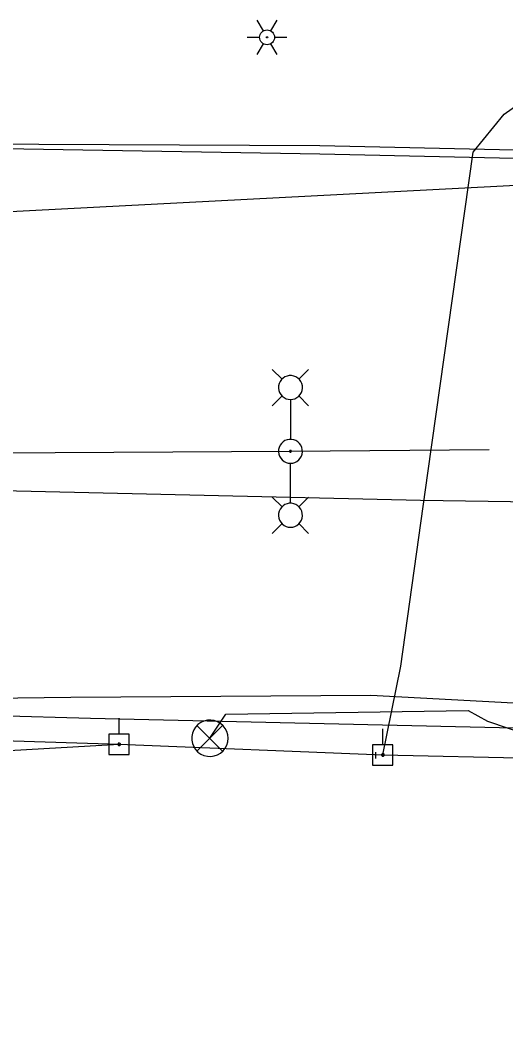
# Model space of a CAD drawing. Extents: x 596028 to 606371, y 330010 to 403088.
# Drawn here: x 602278.7 to 602366.9, y 366030.4 to 366212.8 of the extents above; entities that cross this region are included whole.
import ezdxf

# ---------------------------------------------------------------- set-up
doc = ezdxf.new("R2010")
doc.units = 0
for name, color, linetype in [('E_FTMS_Conduit', 7, 'Continuous'), ('E_LTG', 7, 'Continuous'), ('E_LTG_CID', 7, 'Continuous'), ('E_SIG', 7, 'Continuous'), ('E_SIG_Conduit', 7, 'Continuous'), ('E_UTL_E_UG', 7, 'Continuous'), ('E_UTL_EPowerPole', 7, 'Continuous'), ('E_UTL_G_UG', 7, 'Continuous'), ('E_UTL_Overhead', 7, 'Continuous'), ('E_UTL_SAN_UG', 7, 'Continuous'), ('E_UTL_T_UG', 7, 'Continuous')]:
    doc.layers.add(name, color=color, linetype=linetype)

# ---------------------------------------------------------------- blocks, each defined once
blk = doc.blocks.new('LPOL')
at = {"layer": 'E_LTG'}
for p, q in [((-2.29, 3.96), (-6.1, 10.56)), ((2.29, 3.96), (6.1, 10.56)), ((-12.19, 0), (-4.57, 0)), ((4.57, 0), (12.19, 0)), ((-6.1, -10.56), (-2.29, -3.96)), ((6.1, -10.56), (2.29, -3.96))]:
    blk.add_line(p, q, dxfattribs=at)
for radius in [4.57, 4.57, 4.57, 0.381]:
    blk.add_circle((0, 0), radius, dxfattribs=at)

msp = doc.modelspace()

# ---------------------------------------------------------------- linework, layer by layer
at = {"layer": 'E_FTMS_Conduit'}
msp.add_lwpolyline([(602313.18, 366082.54), (602316.09, 366086.93), (602360.02, 366087.6), (602363.54, 366085.64), (602385.67, 366078.17), (602385.76, 366078.1), (602396.4, 366068.5)], dxfattribs=at)
at = {"layer": 'E_LTG'}
for points in [[(602326.27, 366147.68), (602324.49, 366149.45)], [(602329.31, 366147.68), (602331.09, 366149.45)], [(602327.79, 366143.98), (602328.2, 366144.02), (602328.6, 366144.13), (602328.97, 366144.32), (602329.29, 366144.58), (602329.56, 366144.89), (602329.77, 366145.25), (602329.91, 366145.64), (602329.96, 366146.05), (602329.95, 366146.46), (602329.85, 366146.86), (602329.68, 366147.24), (602329.44, 366147.58), (602329.14, 366147.86), (602328.79, 366148.09), (602328.4, 366148.24), (602328, 366148.32), (602327.58, 366148.32), (602327.18, 366148.24), (602326.79, 366148.09), (602326.45, 366147.86), (602326.15, 366147.58), (602325.91, 366147.24), (602325.74, 366146.86), (602325.64, 366146.46), (602325.62, 366146.05), (602325.68, 366145.64), (602325.81, 366145.25), (602326.02, 366144.89), (602326.29, 366144.58), (602326.62, 366144.32), (602326.98, 366144.13), (602327.38, 366144.02), (602327.79, 366143.98)], [(602326.27, 366144.63), (602324.49, 366142.85)], [(602327.79, 366143.94), (602327.79, 366136.76)], [(602329.31, 366144.63), (602331.09, 366142.85)], [(602327.79, 366132.41), (602328.2, 366132.45), (602328.6, 366132.57), (602328.97, 366132.76), (602329.29, 366133.01), (602329.56, 366133.32), (602329.77, 366133.68), (602329.91, 366134.07), (602329.96, 366134.48), (602329.94, 366134.9), (602329.85, 366135.3), (602329.68, 366135.67), (602329.44, 366136.01), (602329.14, 366136.3), (602328.79, 366136.52), (602328.4, 366136.67), (602328, 366136.75), (602327.58, 366136.75), (602327.18, 366136.67), (602326.79, 366136.52), (602326.45, 366136.3), (602326.15, 366136.01), (602325.91, 366135.67), (602325.74, 366135.3), (602325.64, 366134.9), (602325.62, 366134.48), (602325.68, 366134.07), (602325.81, 366133.68), (602326.02, 366133.32), (602326.29, 366133.01), (602326.62, 366132.76), (602326.98, 366132.57), (602327.38, 366132.45), (602327.79, 366132.41)], [(602327.79, 366134.42), (602327.82, 366134.42), (602327.85, 366134.43), (602327.88, 366134.45), (602327.91, 366134.47), (602327.93, 366134.49), (602327.94, 366134.52), (602327.95, 366134.55), (602327.96, 366134.58), (602327.96, 366134.61), (602327.95, 366134.64), (602327.94, 366134.67), (602327.92, 366134.7), (602327.89, 366134.72), (602327.87, 366134.73), (602327.84, 366134.75), (602327.81, 366134.75), (602327.78, 366134.75), (602327.74, 366134.75), (602327.72, 366134.73), (602327.69, 366134.72), (602327.67, 366134.7), (602327.65, 366134.67), (602327.63, 366134.64), (602327.63, 366134.61), (602327.63, 366134.58), (602327.63, 366134.55), (602327.64, 366134.52), (602327.66, 366134.49), (602327.68, 366134.47), (602327.7, 366134.45), (602327.73, 366134.43), (602327.76, 366134.42), (602327.79, 366134.42)], [(602327.79, 366125.2), (602327.79, 366132.37)], [(602326.27, 366124.51), (602324.49, 366126.28)], [(602327.79, 366120.81), (602328.2, 366120.85), (602328.6, 366120.96), (602328.97, 366121.15), (602329.29, 366121.41), (602329.56, 366121.72), (602329.77, 366122.08), (602329.91, 366122.47), (602329.96, 366122.88), (602329.94, 366123.29), (602329.85, 366123.7), (602329.68, 366124.07), (602329.44, 366124.41), (602329.14, 366124.69), (602328.79, 366124.92), (602328.4, 366125.07), (602328, 366125.15), (602327.58, 366125.15), (602327.18, 366125.07), (602326.79, 366124.92), (602326.45, 366124.69), (602326.15, 366124.41), (602325.91, 366124.07), (602325.74, 366123.7), (602325.64, 366123.29), (602325.62, 366122.88), (602325.68, 366122.47), (602325.81, 366122.08), (602326.02, 366121.72), (602326.29, 366121.41), (602326.62, 366121.15), (602326.98, 366120.96), (602327.38, 366120.85), (602327.79, 366120.81)], [(602329.32, 366124.51), (602331.09, 366126.28)], [(602326.27, 366121.46), (602324.49, 366119.68)], [(602329.32, 366121.46), (602331.09, 366119.68)]]:
    msp.add_lwpolyline(points, dxfattribs=at)
at = {"layer": 'E_LTG_CID'}
for points in [[(602243.83, 366190.49), (602333.14, 366190.04), (602401.04, 366188.55)], [(602188.86, 366133.84), (602327.79, 366134.59)], [(602327.79, 366134.59), (602363.85, 366134.9)]]:
    msp.add_lwpolyline(points, dxfattribs=at)
at = {"layer": 'E_SIG'}
for points in [[(602316.48, 366082.54), (602316.42, 366083.16), (602316.24, 366083.76), (602315.95, 366084.32), (602315.56, 366084.82), (602315.09, 366085.23), (602314.55, 366085.54), (602313.95, 366085.75), (602313.33, 366085.83), (602312.71, 366085.8), (602312.1, 366085.66), (602311.53, 366085.4), (602311.01, 366085.03), (602310.58, 366084.58), (602310.24, 366084.05), (602310.01, 366083.47), (602309.89, 366082.85), (602309.89, 366082.22), (602310.01, 366081.61), (602310.24, 366081.03), (602310.58, 366080.5), (602311.01, 366080.04), (602311.53, 366079.68), (602312.1, 366079.42), (602312.71, 366079.27), (602313.33, 366079.24), (602313.95, 366079.33), (602314.55, 366079.54), (602315.09, 366079.85), (602315.56, 366080.26), (602315.95, 366080.75), (602316.24, 366081.31), (602316.42, 366081.91), (602316.48, 366082.54)], [(602315.44, 366084.87), (602310.83, 366080.22)], [(602310.83, 366084.83), (602315.48, 366080.17)]]:
    msp.add_lwpolyline(points, dxfattribs=at)
at = {"layer": 'E_SIG_Conduit'}
for points in [[(602265.05, 366189.67), (602333.12, 366188.54), (602401, 366187.05)], [(602202.06, 366085.38), (602220.44, 366089.12), (602287.94, 366089.97), (602342.35, 366090.38), (602377.27, 366088.49), (602407.21, 366085.59)]]:
    msp.add_lwpolyline(points, dxfattribs=at)
at = {"layer": 'E_UTL_E_UG'}
for points in [[(602344.56, 366079.52), (602347.8, 366095.6), (602352.69, 366130.6), (602360.93, 366188.85), (602366.58, 366195.73), (602373.22, 366200.43), (602385.84, 366197.27), (602402.88, 366191.7), (602415.18, 366189.62)], [(602343.22, 366079.99), (602343.2, 366078.85)]]:
    msp.add_lwpolyline(points, dxfattribs=at)
at = {"layer": 'E_UTL_EPowerPole'}
for points in [[(602296.69, 366083.28), (602296.69, 366086.19)], [(602298.53, 366083.28), (602294.84, 366083.28)], [(602294.84, 366083.28), (602294.84, 366079.59)], [(602298.53, 366079.59), (602298.53, 366083.28)], [(602344.53, 366081.36), (602344.53, 366084.27)], [(602296.96, 366081.44), (602296.95, 366081.49), (602296.94, 366081.53), (602296.92, 366081.57), (602296.89, 366081.61), (602296.86, 366081.64), (602296.82, 366081.66), (602296.78, 366081.67), (602296.73, 366081.68), (602296.69, 366081.68), (602296.64, 366081.67), (602296.6, 366081.65), (602296.56, 366081.62), (602296.53, 366081.59), (602296.51, 366081.55), (602296.49, 366081.51), (602296.48, 366081.46), (602296.48, 366081.42), (602296.49, 366081.37), (602296.51, 366081.33), (602296.53, 366081.29), (602296.56, 366081.26), (602296.6, 366081.24), (602296.64, 366081.22), (602296.69, 366081.21), (602296.73, 366081.2), (602296.78, 366081.21), (602296.82, 366081.23), (602296.86, 366081.25), (602296.89, 366081.28), (602296.92, 366081.31), (602296.94, 366081.35), (602296.95, 366081.4), (602296.96, 366081.44)], [(602346.37, 366081.36), (602342.68, 366081.36)], [(602342.68, 366081.36), (602342.68, 366077.67)], [(602346.37, 366077.67), (602346.37, 366081.36)], [(602294.84, 366079.59), (602298.53, 366079.59)], [(602344.8, 366079.52), (602344.79, 366079.57), (602344.78, 366079.61), (602344.76, 366079.65), (602344.73, 366079.69), (602344.7, 366079.72), (602344.66, 366079.74), (602344.62, 366079.75), (602344.57, 366079.76), (602344.53, 366079.76), (602344.48, 366079.75), (602344.44, 366079.73), (602344.4, 366079.7), (602344.37, 366079.67), (602344.35, 366079.63), (602344.33, 366079.59), (602344.32, 366079.54), (602344.32, 366079.5), (602344.33, 366079.45), (602344.35, 366079.41), (602344.37, 366079.37), (602344.4, 366079.34), (602344.44, 366079.31), (602344.48, 366079.3), (602344.53, 366079.28), (602344.57, 366079.28), (602344.62, 366079.29), (602344.66, 366079.3), (602344.7, 366079.33), (602344.73, 366079.36), (602344.76, 366079.39), (602344.78, 366079.43), (602344.79, 366079.48), (602344.8, 366079.52)], [(602342.68, 366077.67), (602346.37, 366077.67)]]:
    msp.add_lwpolyline(points, dxfattribs=at)
at = {"layer": 'E_UTL_G_UG'}
msp.add_lwpolyline([(602064.65, 366129.33), (602159.75, 366129.18), (602186.46, 366129.51), (602351.38, 366125.7), (602670.13, 366121.01), (602772.38, 366123.19), (602906.89, 366119.45), (603193.33, 366116.32), (603228.66, 366114.99), (603341.11, 366111.13), (603400.82, 366108.8), (603461.16, 366107.3), (603499.17, 366106.9), (603544.47, 366106.13), (603614.76, 366105.01), (603698.76, 366104.03), (603783.07, 366102.8), (603815.22, 366102.1), (603848.85, 366101.72), (603872.94, 366101.46), (603913.18, 366100.92), (604019.09, 366099.63), (604048.66, 366099.45), (604073.49, 366098.99)], dxfattribs=at)
at = {"layer": 'E_UTL_Overhead'}
msp.add_line((602035.65, 366066.63), (602296.72, 366081.44), dxfattribs=at)
msp.add_lwpolyline([(601249.7, 366078.68), (601344.65, 366080.23), (601543.43, 366080.93), (601669.7, 366081.28), (601780.71, 366081.68), (601890.31, 366081.76), (601961.16, 366077.77), (602036.2, 366067.33), (602181.58, 366085.08), (602296.72, 366081.44), (602344.56, 366079.52), (602371.94, 366078.93), (602585.07, 366035.91), (602953.71, 366030.37), (603201.09, 366091.48), (603317.6, 366100.34), (603443.01, 366096.25), (603471.34, 366095.25), (603557.26, 366094.43), (603700.38, 366092.15), (603857.89, 366090.59), (604035.11, 366088.93), (604164.86, 366086.71)], dxfattribs=at)
at = {"layer": 'E_UTL_SAN_UG'}
msp.add_line((602125.7, 366170.16), (602382.71, 366183.59), dxfattribs=at)
at = {"layer": 'E_UTL_T_UG'}
msp.add_lwpolyline([(602077.12, 366088.3), (602167.89, 366087.15), (602223.02, 366088.09), (602291.54, 366086.19), (602373.64, 366084.29), (602509.94, 366076.82), (602670.58, 366073.08), (602776.07, 366070.69), (602857.72, 366069.77), (602902.66, 366069.31), (602964.99, 366069.18), (603035.54, 366069.6), (603104.02, 366068.3)], dxfattribs=at)

# ---------------------------------------------------------------- block references
at = {"layer": 'E_UTL_E_UG', "xscale": 0.29527500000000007, "yscale": 0.29527500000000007}
msp.add_blockref('LPOL', (602323.55, 366209.67), dxfattribs=at)

doc.saveas('drawing.dxf')
